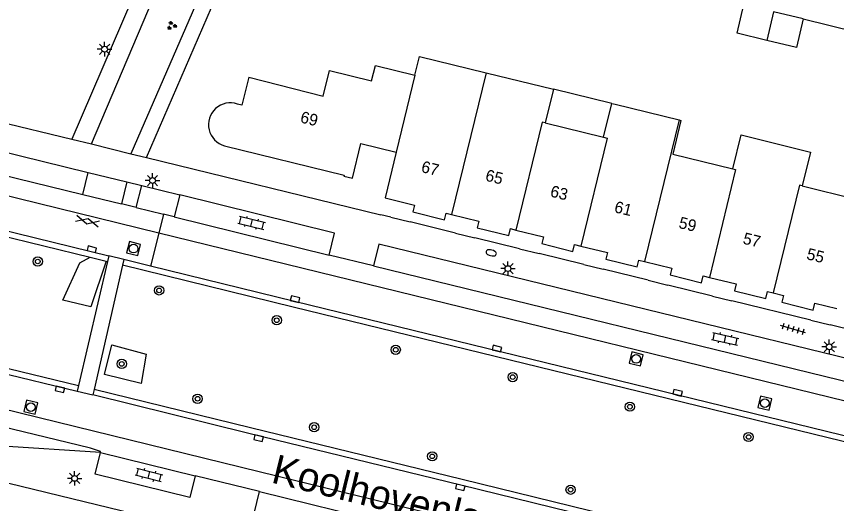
# Model space of a CAD drawing. Extents: x 125000 to 129004, y 397500 to 399008.
# Drawn here: x 126541.7 to 126612.3, y 398302.2 to 398344.1 of the extents above; entities that cross this region are included whole.
import ezdxf

# ---------------------------------------------------------------- set-up
doc = ezdxf.new("R2010")
doc.units = 0
for name, color, linetype in [('gg-afsc-hekwerk', 7, 'Continuous'), ('gg-afsc-muur', 7, 'Continuous'), ('gg-anno-huisnummerreeks BGT', 7, 'Continuous'), ('gg-anno-openbare ruimte label', 7, 'Continuous'), ('gg-bbg-bijgebouw', 7, 'Continuous'), ('gg-bbg-hoofdgebouw', 7, 'Continuous'), ('gg-bbg-luifel en loopbrug', 7, 'Continuous'), ('gg-bbg-tussenscheiding', 7, 'Continuous'), ('gg-knt-verharding', 7, 'Continuous'), ('gg-knt-verharding nz', 7, 'Continuous'), ('gt-grn-groengrens', 7, 'Continuous'), ('gt-symb-boom', 7, 'Continuous'), ('gt-symb-brandkraan', 7, 'Continuous'), ('gt-symb-gesloten verharding', 7, 'Continuous'), ('gt-symb-groenvak', 7, 'Continuous'), ('gt-symb-klinker verharding', 7, 'Continuous'), ('gt-symb-kolk', 7, 'Continuous'), ('gt-symb-lichtmast', 7, 'Continuous'), ('gt-symb-rioolschacht', 7, 'Continuous'), ('gt-symb-tegel verharding', 7, 'Continuous')]:
    doc.layers.add(name, color=color, linetype=linetype)

# ---------------------------------------------------------------- blocks, each defined once
blk = doc.blocks.new('gt0-LMAST')
at = {"layer": 'gt-symb-lichtmast'}
for p, q in [((-0.182, 0.173), (-0.447, 0.438)), ((-0.005, 0.246), (-0.005, 0.621)), ((0.172, 0.173), (0.437, 0.438)), ((-0.255, -0.004), (-0.63, -0.004)), ((-0.182, -0.181), (-0.447, -0.446)), ((-0.005, -0.254), (-0.005, -0.629)), ((0.437, -0.446), (0.172, -0.181)), ((0.245, -0.004), (0.62, -0.004))]:
    blk.add_line(p, q, dxfattribs=at)
blk.add_circle((-0.005, -0.004), 0.25, dxfattribs=at)
blk = doc.blocks.new('gt0-BR')
at = {"layer": 'gt-symb-brandkraan'}
for centre, radius, start, end in [((-0.244, 0), 0.206, 107.56694, 252.43307), ((0.599, -2.664), 3, 106.89205, 107.56694), ((0, -0.691), 0.938, 73.10799, 106.89205), ((-0.599, -2.664), 3, 72.43309, 73.10799), ((0.244, 0), 0.206, 287.56695, 72.43309), ((0.599, 2.664), 3, 252.43307, 253.10797), ((0, 0.691), 0.938, 253.10797, 286.89206), ((-0.599, 2.664), 3, 286.89206, 287.56695)]:
    blk.add_arc(centre, radius, start, end, dxfattribs=at)
blk = doc.blocks.new('gt0-KL1')
at = {"layer": 'gt-symb-klinker verharding'}
for p, q in [((-1.15, 0.3), (1.15, 0.3)), ((-1, -0.3), (-1, 0.3)), ((-0.5, 0.3), (-0.5, 0.45)), ((0, -0.3), (0, 0.3)), ((0.5, 0.3), (0.5, 0.45)), ((1, -0.3), (1, 0.3)), ((-1.15, -0.3), (1.15, -0.3)), ((-0.5, -0.45), (-0.5, -0.3)), ((0.5, -0.45), (0.5, -0.3))]:
    blk.add_line(p, q, dxfattribs=at)
blk = doc.blocks.new('gt0-BOOM')
at = {"layer": 'gt-symb-boom'}
for radius in [0.4, 0.2]:
    blk.add_circle((0, 0), radius, dxfattribs=at)
blk = doc.blocks.new('gt0-RS')
at = {"layer": 'gt-symb-rioolschacht'}
blk.add_lwpolyline([(-0.5, -0.5), (0.5, -0.5), (0.5, 0.5), (-0.5, 0.5)], close=True, dxfattribs=at)
blk.add_circle((0, 0), 0.375, dxfattribs=at)
blk = doc.blocks.new('gt0-KOLK')
at = {"layer": 'gt-symb-kolk'}
blk.add_lwpolyline([(0, 0), (0.375, 0), (0.375, 0.4), (-0.375, 0.4), (-0.375, 0), (0, 0)], dxfattribs=at)
blk = doc.blocks.new('gt0-TEG1')
at = {"layer": 'gt-symb-tegel verharding'}
for p, q in [((-1.125, 0), (1.125, 0)), ((-0.9, -0.25), (-0.9, 0.25)), ((-0.45, -0.25), (-0.45, 0.25)), ((0, -0.25), (0, 0.25)), ((0.45, -0.25), (0.45, 0.25)), ((0.9, -0.25), (0.9, 0.25))]:
    blk.add_line(p, q, dxfattribs=at)
blk = doc.blocks.new('gt0-GRVAK')
at = {"layer": 'gt-symb-groenvak'}
for p, q in [((-0.11, 0.189), (-0.228, 0.24)), ((-0.182, 0.153), (0.088, 0.153)), ((-0.091, 0.211), (-0.156, 0.322)), ((-0.047, 0.214), (-0.047, 0.393)), ((-0.004, 0.211), (0.061, 0.322)), ((0.015, 0.189), (0.133, 0.24)), ((0.262, -0.052), (0.197, 0.059)), ((0.305, -0.049), (0.305, 0.13)), ((0.349, -0.052), (0.414, 0.059)), ((-0.245, -0.228), (-0.363, -0.177)), ((-0.318, -0.264), (-0.047, -0.264)), ((-0.226, -0.206), (-0.291, -0.095)), ((-0.183, -0.203), (-0.183, -0.024)), ((-0.139, -0.206), (-0.074, -0.095)), ((-0.12, -0.228), (-0.002, -0.177)), ((0.243, -0.074), (0.125, -0.023)), ((0.17, -0.11), (0.441, -0.11)), ((0.368, -0.074), (0.486, -0.023))]:
    blk.add_line(p, q, dxfattribs=at)
blk = doc.blocks.new('gt0-GESVH1')
at = {"layer": 'gt-symb-gesloten verharding'}
for p, q in [((-0.992, -0.261), (0.008, 0.239)), ((0.008, -0.261), (-0.992, 0.239)), ((0.008, 0.239), (1.008, -0.261)), ((1.008, 0.239), (0.008, -0.261))]:
    blk.add_line(p, q, dxfattribs=at)

msp = doc.modelspace()

# ---------------------------------------------------------------- linework, layer by layer
at = {"layer": 'gg-afsc-hekwerk'}
msp.add_line((126552.943, 398331.966), (126563.012, 398355.24), dxfattribs=at)
at = {"layer": 'gg-afsc-muur'}
for p, q in [((126573.977, 398326.838), (126573.097, 398327.051)), ((126579.517, 398325.487), (126575.641, 398326.436)), ((126585.047, 398324.138), (126581.182, 398325.075)), ((126590.587, 398322.769), (126586.717, 398323.728)), ((126596.12, 398321.423), (126592.252, 398322.37)), ((126601.652, 398320.065), (126597.796, 398321.012)), ((126610.107, 398318.001), (126603.326, 398319.662)), ((126615.653, 398316.638), (126611.776, 398317.592))]:
    msp.add_line(p, q, dxfattribs=at)
at = {"layer": 'gg-bbg-bijgebouw'}
msp.add_line((126609.468, 398343.892), (126606.914, 398344.51), dxfattribs=at)
for points in [[(126606.319, 398342.051), (126603.764, 398342.669), (126604.359, 398345.128)], [(126609.468, 398343.892), (126608.873, 398341.433), (126606.319, 398342.051)]]:
    msp.add_lwpolyline(points, dxfattribs=at)
at = {"layer": 'gg-bbg-hoofdgebouw'}
for p, q in [((126582.176, 398339.264), (126587.954, 398337.85)), ((126587.954, 398337.85), (126587.244, 398334.948)), ((126592.28, 398333.719), (126592.989, 398336.626)), ((126592.989, 398336.626), (126593.28, 398336.555)), ((126593.28, 398336.555), (126598.786, 398335.211)), ((126587.244, 398334.948), (126592.28, 398333.719)), ((126609.38, 398329.535), (126614.467, 398328.285))]:
    msp.add_line(p, q, dxfattribs=at)
for points in [[(126576.038, 398339.067), (126576.43, 398340.67), (126582.176, 398339.264)], [(126561.753, 398338.883), (126568.149, 398337.259), (126568.687, 398339.455), (126572.312, 398338.567), (126572.637, 398339.898), (126576.038, 398339.067)], [(126561.753, 398338.883), (126561.143, 398336.479), (126560.755, 398336.578)], [(126598.786, 398335.211), (126598.938, 398335.174), (126598.229, 398332.267), (126603.411, 398331.003)], [(126603.411, 398331.003), (126604.112, 398333.921), (126610.096, 398332.448), (126609.38, 398329.535)], [(126559.646, 398332.989), (126569.945, 398330.465), (126569.924, 398330.378), (126570.664, 398330.199), (126571.378, 398333.176), (126574.413, 398332.449)], [(126574.413, 398332.449), (126573.47, 398328.513), (126576.013, 398327.88), (126575.868, 398327.298), (126578.578, 398326.624), (126578.72, 398327.206), (126579.193, 398327.091)], [(126579.193, 398327.091), (126581.541, 398326.519), (126581.399, 398325.936), (126584.109, 398325.276), (126584.254, 398325.863), (126584.736, 398325.744)], [(126584.736, 398325.744), (126587.092, 398325.161), (126586.947, 398324.579), (126589.634, 398323.912), (126589.773, 398324.496), (126590.329, 398324.363)], [(126590.329, 398324.363), (126592.615, 398323.818), (126592.472, 398323.225), (126595.179, 398322.573), (126595.322, 398323.155), (126595.807, 398323.036)], [(126595.807, 398323.036), (126598.146, 398322.461), (126598.003, 398321.878), (126600.712, 398321.213), (126600.854, 398321.796), (126601.386, 398321.666)], [(126601.386, 398321.666), (126603.682, 398321.106), (126603.54, 398320.523), (126606.252, 398319.861), (126606.394, 398320.447), (126606.871, 398320.33)], [(126606.871, 398320.33), (126607.764, 398320.112), (126607.621, 398319.529), (126610.326, 398318.866), (126610.469, 398319.449), (126612.342, 398318.99)]]:
    msp.add_lwpolyline(points, dxfattribs=at)
msp.add_arc((126560.15, 398334.799), 1.879, 71.21047, 254.44726, dxfattribs=at)
at = {"layer": 'gg-bbg-luifel en loopbrug'}
msp.add_line((126592.989, 398336.626), (126587.954, 398337.85), dxfattribs=at)
at = {"layer": 'gg-bbg-tussenscheiding'}
for p, q in [((126606.914, 398344.51), (126606.319, 398342.051)), ((126576.038, 398339.067), (126574.413, 398332.449)), ((126582.176, 398339.264), (126579.193, 398327.091)), ((126598.786, 398335.211), (126595.807, 398323.036))]:
    msp.add_line(p, q, dxfattribs=at)
for points in [[(126587.244, 398334.948), (126587.002, 398335.007), (126584.736, 398325.744)], [(126592.28, 398333.719), (126592.576, 398333.647), (126590.329, 398324.363)], [(126603.411, 398331.003), (126603.632, 398330.949), (126601.386, 398321.666)], [(126609.38, 398329.535), (126609.138, 398329.595), (126606.871, 398320.33)]]:
    msp.add_lwpolyline(points, dxfattribs=at)
at = {"layer": 'gg-knt-verharding'}
for p, q in [((126548.193, 398333.159), (126558.335, 398357.11)), ((126609.468, 398343.892), (126615.445, 398342.428)), ((126532.275, 398337.008), (126546.501, 398333.554)), ((126534.953, 398333.867), (126547.911, 398330.702)), ((126546.501, 398333.554), (126548.193, 398333.159)), ((126548.193, 398333.159), (126551.593, 398332.305)), ((126551.593, 398332.305), (126552.943, 398331.966)), ((126552.943, 398331.966), (126573.097, 398327.051)), ((126540.284, 398330.554), (126547.447, 398328.802)), ((126547.911, 398330.702), (126551.24, 398329.889)), ((126551.24, 398329.889), (126550.776, 398327.988)), ((126551.24, 398329.889), (126552.522, 398329.576)), ((126552.057, 398327.675), (126552.522, 398329.576)), ((126552.522, 398329.576), (126555.795, 398328.777)), ((126528.487, 398328.195), (126548.093, 398323.4)), ((126547.447, 398328.802), (126550.776, 398327.988)), ((126555.795, 398328.777), (126555.317, 398326.877)), ((126569.119, 398325.469), (126555.795, 398328.777)), ((126552.057, 398327.675), (126550.776, 398327.988)), ((126552.057, 398327.675), (126554.403, 398327.101)), ((126554.403, 398327.101), (126553.993, 398325.483)), ((126555.317, 398326.877), (126554.403, 398327.101)), ((126555.317, 398326.877), (126568.643, 398323.574)), ((126573.977, 398326.838), (126575.641, 398326.436)), ((126539.089, 398326.117), (126549.686, 398323.525)), ((126553.993, 398325.483), (126553.275, 398322.645)), ((126568.643, 398323.574), (126569.119, 398325.469)), ((126579.517, 398325.487), (126581.182, 398325.075)), ((126585.047, 398324.138), (126586.717, 398323.728)), ((126548.093, 398323.4), (126549.451, 398323.068)), ((126549.686, 398323.525), (126549.573, 398323.038)), ((126550.968, 398323.211), (126549.686, 398323.525)), ((126550.968, 398323.211), (126550.857, 398322.724)), ((126553.275, 398322.645), (126550.968, 398323.211)), ((126572.468, 398322.665), (126568.643, 398323.574)), ((126549.573, 398323.038), (126547.088, 398312.373)), ((126550.857, 398322.724), (126548.415, 398312.047)), ((126549.451, 398323.068), (126549.573, 398323.038)), ((126572.468, 398322.665), (126645.495, 398304.794)), ((126590.587, 398322.769), (126592.252, 398322.37)), ((126596.12, 398321.423), (126597.796, 398321.012)), ((126601.652, 398320.065), (126603.326, 398319.662)), ((126523.489, 398317.616), (126546.975, 398311.886)), ((126523.707, 398318.077), (126547.088, 398312.373)), ((126610.107, 398318.001), (126611.776, 398317.592)), ((126547.088, 398312.373), (126546.975, 398311.886)), ((126548.415, 398312.047), (126548.303, 398311.56)), ((126546.975, 398311.886), (126548.303, 398311.56)), ((126548.973, 398306.607), (126533.098, 398307.641)), ((126548.973, 398306.607), (126557.121, 398304.609)), ((126562.672, 398303.26), (126557.121, 398304.609)), ((126541.095, 398303.993), (126560.623, 398299.24)), ((126562.214, 398301.381), (126562.672, 398303.26)), ((126562.672, 398303.26), (126642.957, 398283.579))]:
    msp.add_line(p, q, dxfattribs=at)
for points in [[(126565.948, 398378.708), (126562.979, 398371.774), (126546.501, 398333.554)], [(126640.544, 398308.019), (126572.931, 398324.53), (126572.468, 398322.665)], [(126631.449, 398303.02), (126565.553, 398319.117), (126550.857, 398322.724)], [(126631.774, 398303.455), (126565.672, 398319.603), (126553.275, 398322.645)], [(126628.866, 398292.391), (126626.934, 398292.894), (126611.653, 398296.575), (126595.761, 398300.45), (126580.103, 398304.302), (126561.872, 398308.745), (126548.415, 398312.047)], [(126628.943, 398291.854), (126626.812, 398292.409), (126611.535, 398296.089), (126595.642, 398299.964), (126579.984, 398303.816), (126561.753, 398308.259), (126548.303, 398311.56)], [(126557.121, 398304.609), (126556.666, 398302.744), (126548.506, 398304.743), (126548.973, 398306.607)]]:
    msp.add_lwpolyline(points, dxfattribs=at)
at = {"layer": 'gg-knt-verharding nz'}
msp.add_line((126553.993, 398325.483), (126539.849, 398328.941), dxfattribs=at)
for points in [[(126757.715, 398275.675), (126687.106, 398292.898), (126632.302, 398306.326), (126553.993, 398325.483)], [(126735.152, 398262.709), (126682.577, 398275.631), (126565.798, 398304.172), (126519.837, 398315.436)], [(126548.973, 398306.607), (126548.982, 398306.699), (126548.121, 398306.975), (126519.449, 398313.92)]]:
    msp.add_lwpolyline(points, dxfattribs=at)
at = {"layer": 'gt-grn-groengrens'}
for p, q in [((126561.774, 398355.735), (126551.593, 398332.305)), ((126547.447, 398328.802), (126547.911, 398330.702))]:
    msp.add_line(p, q, dxfattribs=at)
for points in [[(126549.451, 398323.068), (126548.151, 398319.134), (126545.743, 398319.726), (126547.198, 398322.932), (126548.093, 398323.4)], [(126549.94, 398315.864), (126552.909, 398315.07), (126552.487, 398312.56), (126549.316, 398313.325), (126549.94, 398315.864)]]:
    msp.add_lwpolyline(points, dxfattribs=at)

# ---------------------------------------------------------------- block references
at = {"layer": 'gt-symb-boom'}
for p in [(126543.573, 398323.037), (126554.017, 398320.557), (126564.143, 398317.984), (126574.383, 398315.446), (126550.801, 398314.235), (126584.451, 398313.096), (126557.332, 398311.24), (126594.54, 398310.556), (126567.365, 398308.787), (126604.757, 398307.949), (126577.524, 398306.287), (126589.438, 398303.419)]:
    msp.add_blockref('gt0-BOOM', p, dxfattribs=at)
at = {"layer": 'gt-symb-brandkraan', "rotation": -14.953564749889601}
msp.add_blockref('gt0-BR', (126582.607, 398323.782), dxfattribs=at)
at = {"layer": 'gt-symb-gesloten verharding', "rotation": -13.716469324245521}
msp.add_blockref('gt0-GESVH1', (126547.849, 398326.512), dxfattribs=at)
at = {"layer": 'gt-symb-groenvak'}
msp.add_blockref('gt0-GRVAK', (126555.095, 398343.315), dxfattribs=at)
at = {"layer": 'gt-symb-klinker verharding'}
for p, rotation in [((126561.979, 398326.363), -13.772145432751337), ((126602.741, 398316.386), -12.646853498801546), ((126553.147, 398304.693), -14.647375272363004)]:
    msp.add_blockref('gt0-KL1', p, dxfattribs=dict(at, rotation=rotation))
at = {"layer": 'gt-symb-kolk'}
for p, rotation in [((126548.179, 398323.895), -13.716469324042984), ((126565.672, 398319.603), -13.772145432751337), ((126583.05, 398315.355), -13.716469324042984), ((126545.527, 398312.241), 166.2971100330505), ((126598.6, 398311.559), -13.716469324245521), ((126562.627, 398308.045), 166.22785456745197), ((126579.984, 398303.816), 166.29711003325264)]:
    msp.add_blockref('gt0-KOLK', p, dxfattribs=dict(at, rotation=rotation))
at = {"layer": 'gt-symb-lichtmast'}
for p in [(126549.327, 398341.293), (126553.455, 398330.003), (126584.051, 398322.43), (126611.701, 398315.703), (126546.752, 398304.394)]:
    msp.add_blockref('gt0-LMAST', p, dxfattribs=at)
at = {"layer": 'gt-symb-rioolschacht'}
for p, rotation in [((126551.823, 398324.144), -13.716469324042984), ((126595.085, 398314.66), -13.71646932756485), ((126606.152, 398310.857), -13.716469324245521), ((126542.977, 398310.514), -103.48012621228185)]:
    msp.add_blockref('gt0-RS', p, dxfattribs=dict(at, rotation=rotation))
at = {"layer": 'gt-symb-tegel verharding', "rotation": 163.9049454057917}
msp.add_blockref('gt0-TEG1', (126608.577, 398317.222), dxfattribs=at)

# ---------------------------------------------------------------- texts
at = {"layer": 'gg-anno-huisnummerreeks BGT'}
for s, rotation, p in [('69', 346.2, (126566.103, 398335.01)), ('67', 346, (126576.513, 398330.745)), ('65', 346.3, (126582.036, 398330.002)), ('63', 346.1, (126587.617, 398328.639)), ('61', 346.4, (126593.137, 398327.284)), ('59', 346.2, (126598.676, 398325.935)), ('57', 346.3, (126604.202, 398324.582)), ('55', 346.2, (126609.684, 398323.244))]:
    msp.add_text(s, height=1, rotation=rotation, dxfattribs=at).set_placement(p)
at = {"layer": 'gg-anno-openbare ruimte label'}
msp.add_text('Koolhovenlaan', height=2.5, rotation=346.2, dxfattribs=at).set_placement((126563.576, 398304.053))

doc.saveas('drawing.dxf')
